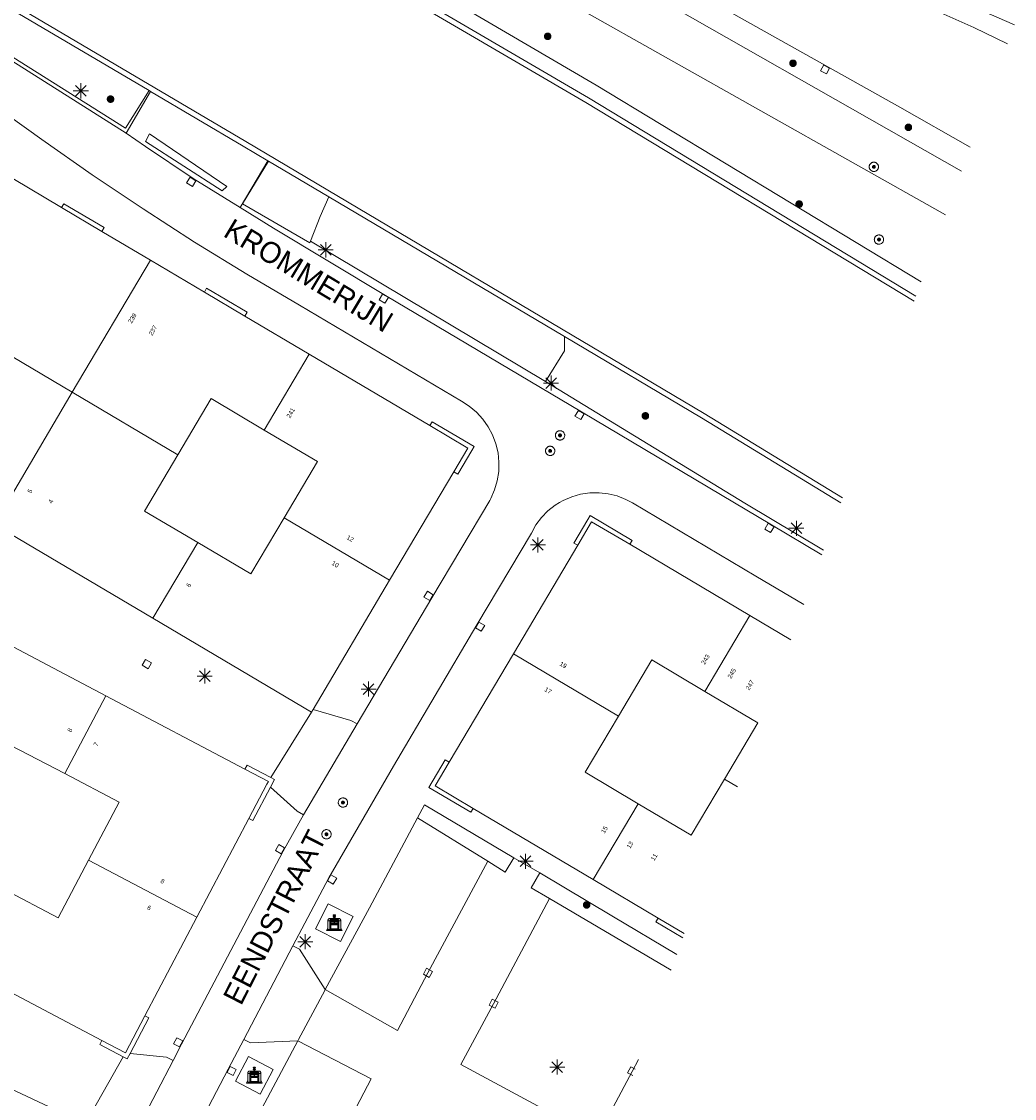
# Model space of a CAD drawing. Header units: metres. Extents: x 135779 to 137489, y 452643 to 455118.
# Tile 439 of 489: x 137357 to 137423, y 454518 to 454590. Entities that reach past the tile are written whole.
import ezdxf
from ezdxf.enums import TextEntityAlignment as Align

# ---------------------------------------------------------------- set-up
doc = ezdxf.new("R2010")
doc.units = ezdxf.units.M
for name, color, linetype, lineweight in [('KTop_BAK_Afval apart plaats', 96, 'Continuous', 13), ('KTop_BTD_Groenvoorziening', 62, 'Continuous', 13), ('KTop_BTD_Groenvoorziening_gras- en kruidachtigen', 62, 'Continuous', 13), ('KTop_KWD_Steiger', 40, 'Continuous', 13), ('KTop_NAR_Huisnummer (t)', 7, 'Continuous', 13), ('KTop_NAR_Huisnummer tijdelijk (t)', 7, 'Continuous', 13), ('KTop_ORL_Weg_Straatnaam (t)', 7, 'Continuous', 13), ('KTop_PAL_Lichtmast', 40, 'Continuous', 13), ('KTop_PND_Grondvlaksituatie van BAG-pand [tachy]', 1, 'Continuous', 13), ('KTop_PND_Pandscheiding', 40, 'Continuous', 13), ('KTop_PUT_Inspectie- of rioolput', 15, 'Continuous', 13), ('KTop_PUT_Kolk', 15, 'Continuous', 13), ('KTop_SHD_Kademuur', 16, 'Continuous', 13), ('KTop_VGO_Boom', 92, 'Continuous', 13), ('KTop_WGD_Fietspad', 40, 'Continuous', 13), ('KTop_WGD_Parkeervlak', 251, 'Continuous', 13), ('KTop_WGD_Rijbaan_Lokale weg', 251, 'Continuous', 13), ('KTop_WGD_Rijbaan_Lokale weg_toerit', 251, 'Continuous', 13), ('KTop_WGD_Voetpad', 251, 'Continuous', 13)]:
    doc.layers.add(name, color=color, linetype=linetype, lineweight=lineweight)
doc.styles.add('Style-ROVU', font='ROVU.shx')
doc.styles.add('Style-ROVUCURSIEF', font='ROVUCURSIEF.shx')

# ---------------------------------------------------------------- blocks, each defined once
blk = doc.blocks.new('BAK_Afval_apart_plaats')
at = {"layer": 'KTop_BAK_Afval apart plaats'}
for p, q in [((-0.43, 0.141), (-0.425, 0.168)), ((-0.43, 0.118), (-0.43, 0.141)), ((-0.29, 0.118), (-0.43, 0.118)), ((-0.43, 0.118), (-0.43, -0.457)), ((-0.29, 0.118), (-0.43, 0.118)), ((-0.425, 0.168), (-0.416, 0.193)), ((-0.416, 0.193), (-0.403, 0.215)), ((-0.403, 0.215), (-0.384, 0.24)), ((-0.384, 0.24), (-0.364, 0.258)), ((-0.364, 0.258), (-0.342, 0.272)), ((-0.342, 0.272), (0, 0.272)), ((-0.282, 0.167), (-0.29, 0.146)), ((-0.282, 0.167), (-0.29, 0.146)), ((-0.29, 0.146), (-0.29, 0.118)), ((-0.29, 0.146), (-0.29, 0.118)), ((-0.29, -0.429), (-0.29, 0.118)), ((-0.29, 0.118), (-0.29, -0.429)), ((-0.273, 0.186), (-0.282, 0.167)), ((-0.273, 0.186), (-0.282, 0.167)), ((-0.248, 0.217), (-0.273, 0.186)), ((-0.248, 0.217), (-0.273, 0.186)), ((0.248, 0.217), (-0.248, 0.217)), ((0.248, 0.217), (-0.248, 0.217)), ((-0.242, 0.081), (-0.242, 0.153)), ((-0.242, 0.153), (0.242, 0.153)), ((0.242, 0.081), (-0.242, 0.081)), ((-0.242, 0.034), (-0.242, 0.081)), ((-0.242, 0.081), (0.242, 0.081)), ((-0.242, -0.059), (-0.242, 0.034)), ((-0.242, 0.034), (0.242, 0.034)), ((0.242, 0.034), (-0.242, 0.034)), ((-0.073, 0.513), (-0.072, 0.515)), ((-0.073, 0.513), (-0.073, 0.49)), ((-0.072, 0.511), (-0.073, 0.513)), ((-0.072, 0.511), (-0.073, 0.513)), ((-0.073, 0.49), (-0.072, 0.488)), ((-0.073, 0.399), (-0.073, 0.376)), ((-0.072, 0.397), (-0.073, 0.399)), ((-0.073, 0.376), (-0.072, 0.374)), ((-0.072, 0.515), (-0.071, 0.516)), ((-0.07, 0.51), (-0.072, 0.511)), ((-0.07, 0.51), (-0.072, 0.511)), ((-0.072, 0.488), (-0.07, 0.486)), ((-0.07, 0.396), (-0.072, 0.397)), ((-0.072, 0.374), (-0.07, 0.373)), ((-0.071, 0.516), (-0.07, 0.517)), ((-0.07, 0.517), (-0.067, 0.519)), ((-0.069, 0.509), (-0.07, 0.51)), ((-0.069, 0.509), (-0.07, 0.51)), ((-0.07, 0.486), (-0.069, 0.485)), ((-0.069, 0.395), (-0.07, 0.396)), ((-0.07, 0.373), (-0.069, 0.371)), ((-0.066, 0.507), (-0.069, 0.509)), ((-0.066, 0.507), (-0.069, 0.509)), ((-0.069, 0.485), (-0.066, 0.484)), ((-0.066, 0.394), (-0.069, 0.395)), ((-0.069, 0.371), (-0.066, 0.37)), ((-0.067, 0.519), (-0.065, 0.52)), ((-0.063, 0.506), (-0.066, 0.507)), ((-0.063, 0.506), (-0.066, 0.507)), ((-0.066, 0.484), (-0.063, 0.483)), ((-0.063, 0.392), (-0.066, 0.394)), ((-0.066, 0.37), (-0.063, 0.369)), ((-0.065, 0.52), (-0.061, 0.521)), ((-0.059, 0.505), (-0.063, 0.506)), ((-0.059, 0.505), (-0.063, 0.506)), ((-0.063, 0.483), (-0.059, 0.482)), ((-0.059, 0.391), (-0.063, 0.392)), ((-0.063, 0.369), (-0.059, 0.368)), ((-0.061, 0.521), (-0.055, 0.523)), ((-0.054, 0.504), (-0.059, 0.505)), ((-0.054, 0.504), (-0.059, 0.505)), ((-0.059, 0.482), (-0.054, 0.481)), ((-0.054, 0.39), (-0.059, 0.391)), ((-0.059, 0.368), (-0.054, 0.367)), ((-0.055, 0.523), (-0.049, 0.524)), ((-0.048, 0.503), (-0.054, 0.504)), ((-0.048, 0.503), (-0.054, 0.504)), ((-0.054, 0.481), (-0.048, 0.48)), ((-0.048, 0.389), (-0.054, 0.39)), ((-0.054, 0.367), (-0.048, 0.366)), ((-0.049, 0.524), (-0.043, 0.525)), ((-0.043, 0.502), (-0.048, 0.503)), ((-0.043, 0.502), (-0.048, 0.503)), ((-0.048, 0.48), (-0.043, 0.479)), ((-0.043, 0.388), (-0.048, 0.389)), ((-0.048, 0.366), (-0.043, 0.365)), ((-0.043, 0.525), (-0.035, 0.526)), ((-0.036, 0.501), (-0.043, 0.502)), ((-0.036, 0.501), (-0.043, 0.502)), ((-0.043, 0.479), (-0.036, 0.478)), ((-0.036, 0.388), (-0.043, 0.388)), ((-0.043, 0.365), (-0.036, 0.364)), ((-0.03, 0.501), (-0.036, 0.501)), ((-0.03, 0.501), (-0.036, 0.501)), ((-0.036, 0.478), (-0.03, 0.478)), ((-0.03, 0.387), (-0.036, 0.388)), ((-0.036, 0.364), (-0.03, 0.364)), ((-0.035, 0.526), (-0.029, 0.527)), ((-0.021, 0.5), (-0.03, 0.501)), ((-0.021, 0.5), (-0.03, 0.501)), ((-0.03, 0.478), (-0.028, 0.478)), ((-0.021, 0.387), (-0.03, 0.387)), ((-0.03, 0.364), (-0.028, 0.364)), ((-0.029, 0.527), (-0.023, 0.527)), ((-0.028, 0.478), (-0.021, 0.477)), ((-0.028, 0.468), (-0.028, 0.478)), ((-0.028, 0.478), (-0.021, 0.477)), ((-0.028, 0.4), (-0.028, 0.468)), ((-0.028, 0.468), (-0.021, 0.468)), ((-0.021, 0.468), (-0.028, 0.468)), ((-0.021, 0.4), (-0.028, 0.4)), ((-0.028, 0.364), (-0.021, 0.363)), ((-0.028, 0.355), (-0.028, 0.364)), ((-0.028, 0.364), (-0.021, 0.363)), ((-0.028, 0.272), (-0.028, 0.355)), ((-0.028, 0.355), (-0.021, 0.354)), ((-0.021, 0.354), (-0.028, 0.355)), ((0.028, 0.272), (-0.028, 0.272)), ((-0.023, 0.527), (-0.013, 0.528)), ((-0.014, 0.5), (-0.021, 0.5)), ((-0.014, 0.5), (-0.021, 0.5)), ((-0.021, 0.477), (-0.014, 0.477)), ((-0.021, 0.477), (-0.014, 0.477)), ((-0.021, 0.468), (-0.014, 0.468)), ((-0.014, 0.468), (-0.021, 0.468)), ((-0.014, 0.399), (-0.021, 0.4)), ((-0.014, 0.386), (-0.021, 0.387)), ((-0.021, 0.363), (-0.014, 0.363)), ((-0.021, 0.363), (-0.014, 0.363)), ((-0.021, 0.354), (-0.014, 0.354)), ((-0.014, 0.354), (-0.021, 0.354)), ((0, 0.5), (-0.014, 0.5)), ((0, 0.5), (-0.014, 0.5)), ((-0.014, 0.477), (0, 0.477)), ((-0.014, 0.477), (0, 0.477)), ((-0.014, 0.468), (0, 0.468)), ((0, 0.468), (-0.014, 0.468)), ((0, 0.399), (-0.014, 0.399)), ((0, 0.386), (-0.014, 0.386)), ((-0.014, 0.363), (0, 0.363)), ((-0.014, 0.363), (0, 0.363)), ((-0.014, 0.354), (0, 0.354)), ((0, 0.354), (-0.014, 0.354)), ((-0.013, 0.528), (-0.005, 0.528)), ((-0.005, 0.528), (0, 0.528)), ((0, 0.528), (0.005, 0.528)), ((0, 0.5), (0, 0.477)), ((0, 0.477), (0, 0.5)), ((0, 0.477), (0, 0.5)), ((0, 0.5), (0.014, 0.5)), ((0.014, 0.5), (0, 0.5)), ((0.014, 0.477), (0, 0.477)), ((0, 0.477), (0.014, 0.477)), ((0.014, 0.468), (0, 0.468)), ((0, 0.468), (0, 0.399)), ((0, 0.468), (0, 0.399)), ((0.014, 0.468), (0, 0.468)), ((0, 0.399), (0.014, 0.399)), ((0, 0.363), (0, 0.386)), ((0, 0.363), (0, 0.386)), ((0, 0.386), (0.014, 0.386)), ((0.014, 0.363), (0, 0.363)), ((0, 0.363), (0.014, 0.363)), ((0, 0.354), (0.014, 0.354)), ((0, 0.272), (0, 0.354)), ((0, 0.354), (0, 0.272)), ((0.014, 0.354), (0, 0.354)), ((0, 0.272), (0.342, 0.272)), ((0.028, 0.272), (0, 0.272)), ((0, 0.272), (0.028, 0.272)), ((0.005, 0.528), (0.013, 0.528)), ((0.013, 0.528), (0.023, 0.527)), ((0.014, 0.5), (0.021, 0.5)), ((0.021, 0.5), (0.014, 0.5)), ((0.021, 0.477), (0.014, 0.477)), ((0.014, 0.477), (0.021, 0.477)), ((0.021, 0.468), (0.014, 0.468)), ((0.021, 0.468), (0.014, 0.468)), ((0.014, 0.399), (0.021, 0.4)), ((0.014, 0.386), (0.021, 0.387)), ((0.021, 0.363), (0.014, 0.363)), ((0.014, 0.363), (0.021, 0.363)), ((0.014, 0.354), (0.021, 0.354)), ((0.021, 0.354), (0.014, 0.354)), ((0.021, 0.5), (0.03, 0.501)), ((0.03, 0.501), (0.021, 0.5)), ((0.028, 0.478), (0.021, 0.477)), ((0.021, 0.477), (0.028, 0.478)), ((0.021, 0.468), (0.028, 0.468)), ((0.028, 0.468), (0.021, 0.468)), ((0.028, 0.468), (0.021, 0.468)), ((0.021, 0.4), (0.028, 0.4)), ((0.021, 0.387), (0.03, 0.387)), ((0.028, 0.364), (0.021, 0.363)), ((0.021, 0.363), (0.028, 0.364)), ((0.021, 0.354), (0.028, 0.355)), ((0.028, 0.355), (0.021, 0.354)), ((0.023, 0.527), (0.029, 0.527)), ((0.03, 0.478), (0.028, 0.478)), ((0.028, 0.478), (0.028, 0.468)), ((0.028, 0.4), (0.028, 0.468)), ((0.03, 0.364), (0.028, 0.364)), ((0.028, 0.364), (0.028, 0.355)), ((0.028, 0.355), (0.028, 0.272)), ((0.029, 0.527), (0.035, 0.526)), ((0.03, 0.501), (0.036, 0.501)), ((0.036, 0.501), (0.03, 0.501)), ((0.036, 0.478), (0.03, 0.478)), ((0.03, 0.387), (0.036, 0.388)), ((0.036, 0.364), (0.03, 0.364)), ((0.035, 0.526), (0.043, 0.525)), ((0.036, 0.501), (0.043, 0.502)), ((0.043, 0.502), (0.036, 0.501)), ((0.043, 0.479), (0.036, 0.478)), ((0.036, 0.388), (0.043, 0.388)), ((0.043, 0.365), (0.036, 0.364)), ((0.043, 0.525), (0.049, 0.524)), ((0.043, 0.502), (0.048, 0.503)), ((0.048, 0.503), (0.043, 0.502)), ((0.048, 0.48), (0.043, 0.479)), ((0.043, 0.388), (0.048, 0.389)), ((0.048, 0.366), (0.043, 0.365)), ((0.048, 0.503), (0.054, 0.504)), ((0.054, 0.504), (0.048, 0.503)), ((0.054, 0.481), (0.048, 0.48)), ((0.048, 0.389), (0.054, 0.39)), ((0.054, 0.367), (0.048, 0.366)), ((0.049, 0.524), (0.055, 0.523)), ((0.054, 0.504), (0.059, 0.505)), ((0.059, 0.505), (0.054, 0.504)), ((0.059, 0.482), (0.054, 0.481)), ((0.054, 0.39), (0.059, 0.391)), ((0.059, 0.368), (0.054, 0.367)), ((0.055, 0.523), (0.061, 0.521)), ((0.059, 0.505), (0.063, 0.506)), ((0.063, 0.506), (0.059, 0.505)), ((0.063, 0.483), (0.059, 0.482)), ((0.059, 0.391), (0.063, 0.392)), ((0.063, 0.369), (0.059, 0.368)), ((0.061, 0.521), (0.065, 0.52)), ((0.063, 0.506), (0.066, 0.507)), ((0.066, 0.507), (0.063, 0.506)), ((0.066, 0.484), (0.063, 0.483)), ((0.063, 0.392), (0.066, 0.394)), ((0.066, 0.37), (0.063, 0.369)), ((0.065, 0.52), (0.067, 0.519)), ((0.066, 0.507), (0.069, 0.509)), ((0.069, 0.509), (0.066, 0.507)), ((0.069, 0.485), (0.066, 0.484)), ((0.066, 0.394), (0.069, 0.395)), ((0.069, 0.371), (0.066, 0.37)), ((0.067, 0.519), (0.07, 0.517)), ((0.069, 0.509), (0.07, 0.51)), ((0.07, 0.51), (0.069, 0.509)), ((0.07, 0.486), (0.069, 0.485)), ((0.069, 0.395), (0.07, 0.396)), ((0.07, 0.373), (0.069, 0.371)), ((0.07, 0.517), (0.071, 0.516)), ((0.07, 0.51), (0.072, 0.511)), ((0.072, 0.511), (0.07, 0.51)), ((0.072, 0.488), (0.07, 0.486)), ((0.07, 0.396), (0.072, 0.397)), ((0.072, 0.374), (0.07, 0.373)), ((0.071, 0.516), (0.072, 0.515)), ((0.072, 0.515), (0.073, 0.513)), ((0.072, 0.511), (0.073, 0.513)), ((0.073, 0.513), (0.072, 0.511)), ((0.073, 0.49), (0.072, 0.488)), ((0.072, 0.397), (0.073, 0.399)), ((0.073, 0.376), (0.072, 0.374)), ((0.073, 0.513), (0.073, 0.49)), ((0.073, 0.399), (0.073, 0.376)), ((0.242, 0.153), (0.242, 0.081)), ((0.242, 0.081), (0.242, 0.034)), ((0.242, 0.034), (0.242, -0.059)), ((0.273, 0.186), (0.248, 0.217)), ((0.273, 0.186), (0.248, 0.217)), ((0.282, 0.167), (0.273, 0.186)), ((0.282, 0.167), (0.273, 0.186)), ((0.29, 0.146), (0.282, 0.167)), ((0.29, 0.146), (0.282, 0.167)), ((0.29, 0.118), (0.29, 0.146)), ((0.29, 0.118), (0.29, 0.146)), ((0.43, 0.118), (0.29, 0.118)), ((0.29, 0.118), (0.29, -0.429)), ((0.43, 0.118), (0.29, 0.118)), ((0.29, -0.429), (0.29, 0.118)), ((0.342, 0.272), (0.364, 0.258)), ((0.364, 0.258), (0.384, 0.24)), ((0.384, 0.24), (0.403, 0.215)), ((0.403, 0.215), (0.416, 0.193)), ((0.416, 0.193), (0.425, 0.168)), ((0.425, 0.168), (0.43, 0.141)), ((0.43, 0.141), (0.43, 0.118)), ((0.43, -0.457), (0.43, 0.118)), ((-0.528, -0.528), (-0.43, -0.332)), ((0.528, -0.528), (-0.528, -0.528)), ((-0.43, -0.332), (-0.43, -0.457)), ((-0.43, -0.457), (0.43, -0.457)), ((-0.43, -0.457), (0.43, -0.457)), ((0.29, -0.429), (-0.29, -0.429)), ((-0.29, -0.429), (0.29, -0.429)), ((0.242, -0.059), (-0.242, -0.059)), ((-0.242, -0.059), (-0.242, -0.092)), ((0.242, -0.059), (-0.242, -0.059)), ((-0.242, -0.092), (0.242, -0.092)), ((-0.242, -0.11), (-0.242, -0.092)), ((-0.242, -0.092), (0.242, -0.092)), ((0.242, -0.11), (-0.242, -0.11)), ((0.242, -0.11), (-0.242, -0.11)), ((-0.242, -0.147), (0.242, -0.147)), ((-0.242, -0.41), (-0.242, -0.147)), ((0.242, -0.41), (-0.242, -0.41)), ((0.242, -0.11), (0.242, -0.059)), ((0.242, -0.092), (0.242, -0.11)), ((0.242, -0.092), (0.242, -0.11)), ((0.242, -0.147), (0.242, -0.41)), ((0.43, -0.457), (0.43, -0.332)), ((0.43, -0.332), (0.528, -0.528))]:
    blk.add_line(p, q, dxfattribs=at)
at = {"layer": 'KTop_BAK_Afval apart plaats', "flags": 128}
blk.add_lwpolyline([(0.029, 0.413), (0.035, 0.412), (0.043, 0.411), (0.049, 0.41), (0.055, 0.409), (0.061, 0.407), (0.065, 0.406), (0.067, 0.405), (0.07, 0.403), (0.071, 0.402), (0.072, 0.401), (0.073, 0.399), (0.072, 0.397), (0.07, 0.396), (0.069, 0.395), (0.066, 0.394), (0.063, 0.392), (0.059, 0.391), (0.054, 0.39), (0.048, 0.389), (0.043, 0.388), (0.036, 0.388), (0.03, 0.387), (0.021, 0.387), (0.014, 0.386), (0, 0.386), (-0.014, 0.386), (-0.021, 0.387), (-0.03, 0.387), (-0.036, 0.388), (-0.043, 0.388), (-0.048, 0.389), (-0.054, 0.39), (-0.059, 0.391), (-0.063, 0.392), (-0.066, 0.394), (-0.069, 0.395), (-0.07, 0.396), (-0.072, 0.397), (-0.073, 0.399), (-0.072, 0.401), (-0.071, 0.402), (-0.07, 0.403), (-0.067, 0.405), (-0.065, 0.406), (-0.061, 0.407), (-0.055, 0.409), (-0.049, 0.41), (-0.043, 0.411), (-0.035, 0.412), (-0.029, 0.413), (-0.028, 0.413), (-0.028, 0.4), (-0.021, 0.4), (-0.014, 0.399), (0, 0.399), (0.014, 0.399), (0.021, 0.4), (0.028, 0.4), (0.028, 0.413), (0.029, 0.413), (0.028, 0.413)], dxfattribs=at)
at = {"layer": 'KTop_BAK_Afval apart plaats'}
for p in [(0, 0), (-0.43, -0.457)]:
    blk.add_point(p, dxfattribs=at)
blk = doc.blocks.new('PAL_Lichtmast')
at = {"layer": 'KTop_PAL_Lichtmast'}
for p, q in [((-0.354, -0.354), (0.354, 0.354)), ((0.354, -0.354), (-0.354, 0.354)), ((0, -0.5), (0, 0.5)), ((-0.5, 0), (0.5, 0))]:
    blk.add_line(p, q, dxfattribs=at)
blk = doc.blocks.new('PUT_Inspectie-_of_rioolput')
at = {"layer": 'KTop_PUT_Inspectie- of rioolput', "flags": 128}
for points in [[(0.31, 0), (0.308, 0.032), (0.303, 0.064), (0.294, 0.095), (0.283, 0.126), (0.268, 0.155), (0.25, 0.182), (0.23, 0.207), (0.207, 0.23), (0.182, 0.25), (0.154, 0.268), (0.126, 0.283), (0.095, 0.294), (0.064, 0.303), (0.032, 0.308), (0, 0.309), (-0.032, 0.308), (-0.064, 0.303), (-0.096, 0.294), (-0.126, 0.283), (-0.155, 0.268), (-0.182, 0.25), (-0.207, 0.23), (-0.23, 0.207), (-0.25, 0.182), (-0.268, 0.154), (-0.283, 0.126), (-0.294, 0.095), (-0.303, 0.064), (-0.308, 0.032), (-0.309, 0), (-0.308, -0.032), (-0.303, -0.064), (-0.294, -0.096), (-0.283, -0.126), (-0.268, -0.155), (-0.25, -0.182), (-0.23, -0.207), (-0.207, -0.23), (-0.182, -0.25), (-0.155, -0.268), (-0.126, -0.283), (-0.096, -0.294), (-0.064, -0.303), (-0.032, -0.308), (0, -0.309), (0.032, -0.308), (0.064, -0.303), (0.095, -0.294), (0.126, -0.283), (0.155, -0.268), (0.182, -0.25), (0.207, -0.23), (0.23, -0.207), (0.25, -0.182), (0.268, -0.155), (0.283, -0.126), (0.294, -0.096), (0.303, -0.064), (0.308, -0.032), (0.31, 0)], [(0.095, 0), (0.094, 0.009), (0.092, 0.019), (0.09, 0.029), (0.086, 0.038), (0.082, 0.047), (0.076, 0.055), (0.07, 0.063), (0.063, 0.07), (0.055, 0.076), (0.047, 0.082), (0.038, 0.086), (0.029, 0.09), (0.019, 0.092), (0.009, 0.094), (0, 0.094), (-0.01, 0.094), (-0.02, 0.092), (-0.029, 0.09), (-0.039, 0.086), (-0.048, 0.082), (-0.056, 0.076), (-0.064, 0.07), (-0.071, 0.063), (-0.077, 0.055), (-0.082, 0.047), (-0.087, 0.038), (-0.09, 0.029), (-0.093, 0.019), (-0.094, 0.009), (-0.095, 0), (-0.094, -0.01), (-0.093, -0.02), (-0.09, -0.029), (-0.087, -0.039), (-0.082, -0.048), (-0.077, -0.056), (-0.071, -0.064), (-0.064, -0.071), (-0.056, -0.077), (-0.047, -0.082), (-0.039, -0.087), (-0.029, -0.09), (-0.02, -0.093), (-0.01, -0.094), (0, -0.095), (0.009, -0.094), (0.019, -0.093), (0.029, -0.09), (0.038, -0.087), (0.047, -0.082), (0.055, -0.077), (0.063, -0.071), (0.07, -0.064), (0.076, -0.056), (0.082, -0.047), (0.086, -0.039), (0.09, -0.029), (0.092, -0.02), (0.094, -0.01), (0.095, 0)], [(0.035, 0), (0.034, 0.003), (0.034, 0.007), (0.033, 0.01), (0.031, 0.014), (0.03, 0.017), (0.028, 0.02), (0.026, 0.023), (0.023, 0.026), (0.02, 0.028), (0.017, 0.03), (0.014, 0.031), (0.01, 0.033), (0.007, 0.034), (0.003, 0.034), (0, 0.034), (-0.004, 0.034), (-0.007, 0.034), (-0.011, 0.033), (-0.014, 0.031), (-0.018, 0.03), (-0.021, 0.028), (-0.023, 0.026), (-0.026, 0.023), (-0.028, 0.02), (-0.03, 0.017), (-0.032, 0.014), (-0.033, 0.01), (-0.034, 0.007), (-0.035, 0.003), (-0.035, 0), (-0.035, -0.004), (-0.034, -0.007), (-0.033, -0.011), (-0.032, -0.014), (-0.03, -0.018), (-0.028, -0.021), (-0.026, -0.023), (-0.023, -0.026), (-0.021, -0.028), (-0.017, -0.03), (-0.014, -0.032), (-0.011, -0.033), (-0.007, -0.034), (-0.004, -0.035), (0, -0.035), (0.003, -0.035), (0.007, -0.034), (0.01, -0.033), (0.014, -0.032), (0.017, -0.03), (0.02, -0.028), (0.023, -0.026), (0.026, -0.023), (0.028, -0.021), (0.03, -0.017), (0.031, -0.014), (0.033, -0.011), (0.034, -0.007), (0.034, -0.004), (0.035, 0)], [(0.01, 0.02), (0.007, 0.02), (0.005, 0.021), (0.003, 0.022), (0.001, 0.022), (-0.001, 0.022), (-0.004, 0.022), (-0.006, 0.021), (-0.008, 0.02), (-0.01, 0.019), (-0.012, 0.018), (-0.014, 0.017), (-0.016, 0.015), (-0.017, 0.013), (-0.019, 0.012), (-0.02, 0.009), (-0.021, 0.007), (-0.022, 0.005), (-0.022, 0.003), (-0.022, 0.001), (-0.022, -0.001), (-0.022, -0.004), (-0.022, -0.006), (-0.021, -0.008), (-0.02, -0.01), (-0.019, -0.012), (-0.017, -0.014), (-0.016, -0.016), (-0.014, -0.017), (-0.012, -0.019), (-0.01, -0.02), (-0.008, -0.021), (-0.006, -0.022), (-0.003, -0.022), (-0.001, -0.022), (0.001, -0.022), (0.003, -0.022), (0.005, -0.022), (0.008, -0.021), (0.01, -0.02), (0.012, -0.019), (0.014, -0.017), (0.015, -0.016), (0.017, -0.014), (0.018, -0.012), (0.02, -0.01), (0.02, -0.008), (0.021, -0.006), (0.022, -0.003), (0.022, -0.001), (0.022, 0.001), (0.022, 0.003), (0.021, 0.005), (0.02, 0.008), (0.019, 0.01), (0.018, 0.012), (0.017, 0.014), (0.015, 0.015), (0.013, 0.017), (0.012, 0.018), (0.01, 0.02)]]:
    blk.add_lwpolyline(points, dxfattribs=at)
blk = doc.blocks.new('PUT_Kolk')
at = {"layer": 'KTop_PUT_Kolk', "flags": 128}
blk.add_lwpolyline([(0.225, -0.225), (0.225, 0.225), (-0.225, 0.225), (-0.225, -0.225), (0.225, -0.225)], dxfattribs=at)
blk = doc.blocks.new('VGO_Boom')
at = {"layer": 'KTop_VGO_Boom', "flags": 128}
for points in [[(0.215, 0), (0.214, 0.022), (0.21, 0.045), (0.204, 0.066), (0.196, 0.087), (0.186, 0.108), (0.174, 0.126), (0.16, 0.144), (0.144, 0.16), (0.126, 0.174), (0.107, 0.186), (0.087, 0.196), (0.066, 0.204), (0.045, 0.21), (0.022, 0.214), (-0.001, 0.215), (-0.023, 0.214), (-0.045, 0.21), (-0.067, 0.204), (-0.088, 0.196), (-0.108, 0.186), (-0.127, 0.174), (-0.144, 0.16), (-0.16, 0.144), (-0.174, 0.126), (-0.187, 0.107), (-0.197, 0.087), (-0.205, 0.066), (-0.211, 0.045), (-0.214, 0.022), (-0.215, -0.001), (-0.214, -0.023), (-0.211, -0.045), (-0.205, -0.067), (-0.197, -0.088), (-0.187, -0.108), (-0.174, -0.127), (-0.16, -0.144), (-0.144, -0.16), (-0.127, -0.174), (-0.108, -0.187), (-0.088, -0.197), (-0.067, -0.205), (-0.045, -0.211), (-0.023, -0.214), (0, -0.215), (0.022, -0.214), (0.045, -0.211), (0.066, -0.205), (0.087, -0.197), (0.108, -0.187), (0.126, -0.174), (0.144, -0.16), (0.16, -0.144), (0.174, -0.127), (0.186, -0.108), (0.196, -0.088), (0.204, -0.067), (0.21, -0.045), (0.214, -0.023), (0.215, -0.001)], [(0.155, 0), (0.154, 0.016), (0.152, 0.032), (0.147, 0.048), (0.142, 0.063), (0.134, 0.078), (0.125, 0.091), (0.115, 0.104), (0.104, 0.115), (0.091, 0.125), (0.077, 0.134), (0.063, 0.142), (0.048, 0.147), (0.032, 0.152), (0.016, 0.154), (-0.001, 0.155), (-0.017, 0.154), (-0.033, 0.152), (-0.048, 0.147), (-0.064, 0.142), (-0.078, 0.134), (-0.092, 0.125), (-0.104, 0.115), (-0.116, 0.104), (-0.126, 0.091), (-0.135, 0.077), (-0.142, 0.063), (-0.148, 0.048), (-0.152, 0.032), (-0.155, 0.016), (-0.155, -0.001), (-0.155, -0.017), (-0.152, -0.033), (-0.148, -0.048), (-0.142, -0.064), (-0.135, -0.078), (-0.126, -0.092), (-0.116, -0.104), (-0.104, -0.116), (-0.092, -0.126), (-0.078, -0.135), (-0.064, -0.142), (-0.048, -0.148), (-0.033, -0.152), (-0.017, -0.155), (0, -0.155), (0.016, -0.155), (0.032, -0.152), (0.048, -0.148), (0.063, -0.142), (0.078, -0.135), (0.091, -0.126), (0.104, -0.116), (0.115, -0.104), (0.125, -0.092), (0.134, -0.078), (0.142, -0.064), (0.147, -0.048), (0.152, -0.033), (0.154, -0.017), (0.155, -0.001)], [(0.095, 0), (0.094, 0.01), (0.093, 0.02), (0.09, 0.029), (0.087, 0.039), (0.082, 0.048), (0.077, 0.056), (0.071, 0.064), (0.064, 0.071), (0.056, 0.077), (0.047, 0.082), (0.039, 0.087), (0.029, 0.09), (0.02, 0.093), (0.01, 0.094), (-0.001, 0.095), (-0.01, 0.094), (-0.02, 0.093), (-0.03, 0.09), (-0.039, 0.087), (-0.048, 0.082), (-0.056, 0.077), (-0.064, 0.071), (-0.071, 0.064), (-0.077, 0.056), (-0.083, 0.047), (-0.087, 0.039), (-0.091, 0.029), (-0.093, 0.02), (-0.095, 0.01), (-0.095, -0.001), (-0.095, -0.01), (-0.093, -0.02), (-0.091, -0.03), (-0.087, -0.039), (-0.083, -0.048), (-0.077, -0.056), (-0.071, -0.064), (-0.064, -0.071), (-0.056, -0.077), (-0.048, -0.083), (-0.039, -0.087), (-0.03, -0.091), (-0.02, -0.093), (-0.01, -0.095), (0, -0.095), (0.01, -0.095), (0.02, -0.093), (0.029, -0.091), (0.039, -0.087), (0.048, -0.083), (0.056, -0.077), (0.064, -0.071), (0.071, -0.064), (0.077, -0.056), (0.082, -0.048), (0.087, -0.039), (0.09, -0.03), (0.093, -0.02), (0.094, -0.01), (0.095, -0.001)], [(0.035, 0), (0.035, 0.004), (0.034, 0.007), (0.033, 0.011), (0.032, 0.014), (0.03, 0.018), (0.028, 0.021), (0.026, 0.023), (0.023, 0.026), (0.021, 0.028), (0.017, 0.03), (0.014, 0.032), (0.011, 0.033), (0.007, 0.034), (0.004, 0.035), (-0.001, 0.035), (-0.004, 0.035), (-0.008, 0.034), (-0.011, 0.033), (-0.015, 0.032), (-0.018, 0.03), (-0.021, 0.028), (-0.024, 0.026), (-0.027, 0.023), (-0.029, 0.021), (-0.031, 0.017), (-0.032, 0.014), (-0.034, 0.011), (-0.035, 0.007), (-0.035, 0.004), (-0.035, -0.001), (-0.035, -0.004), (-0.035, -0.008), (-0.034, -0.011), (-0.032, -0.015), (-0.031, -0.018), (-0.029, -0.021), (-0.027, -0.024), (-0.024, -0.027), (-0.021, -0.029), (-0.018, -0.031), (-0.015, -0.032), (-0.011, -0.034), (-0.008, -0.035), (-0.004, -0.035), (0, -0.035), (0.004, -0.035), (0.007, -0.035), (0.011, -0.034), (0.014, -0.032), (0.018, -0.031), (0.021, -0.029), (0.023, -0.027), (0.026, -0.024), (0.028, -0.021), (0.03, -0.018), (0.032, -0.015), (0.033, -0.011), (0.034, -0.008), (0.035, -0.004), (0.035, 0)]]:
    blk.add_lwpolyline(points, dxfattribs=at)

msp = doc.modelspace()

# ---------------------------------------------------------------- linework, layer by layer
at = {"layer": 'KTop_BTD_Groenvoorziening', "flags": 128}
for points in [[(137347.665, 454595.485), (137346.733, 454593.368), (137363.947, 454582.515), (137365.524, 454585.009)], [(137370.683, 454578.649), (137370.37, 454578.344), (137365.285, 454581.638), (137365.551, 454582.133), (137370.683, 454578.649)], [(137376.235, 454575.009), (137376.19, 454574.893), (137371.722, 454577.479), (137373.445, 454580.332)], [(137377.466, 454577.947), (137376.877, 454576.657), (137376.235, 454575.009)], [(137391.86, 454565.678), (137376.235, 454575.009)], [(137393.118, 454568.664), (137393.131, 454567.73), (137391.86, 454565.678)], [(137391.86, 454565.678), (137405.104, 454557.593), (137410.337, 454554.468)]]:
    msp.add_lwpolyline(points, dxfattribs=at)
at = {"layer": 'KTop_BTD_Groenvoorziening_gras- en kruidachtigen', "flags": 128}
msp.add_lwpolyline([(137416.82, 454572.307), (137395.22, 454585.38), (137368.77, 454600.86), (137329.66, 454623.37), (137296.9, 454642.07), (137266.25, 454659.76), (137259.09, 454664.04), (137254.24, 454667.04), (137249.43, 454670.12), (137244.67, 454673.26), (137239.95, 454676.47), (137219.441, 454690.811), (137218.825, 454691.239), (137217.18, 454692.392)], dxfattribs=at)
at = {"layer": 'KTop_KWD_Steiger', "flags": 128}
msp.add_lwpolyline([(137371.762, 454581.329), (137365.621, 454584.952), (137363.993, 454582.193), (137365.281, 454581.289), (137368.452, 454579.164), (137371.582, 454577.237), (137373.417, 454580.348), (137371.762, 454581.329)], dxfattribs=at)
at = {"layer": 'KTop_PND_Grondvlaksituatie van BAG-pand [tachy]', "flags": 128}
for points in [[(137359.704, 454577.24), (137355.397, 454579.791)], [(137362.388, 454575.65), (137359.704, 454577.24)], [(137365.61, 454573.742), (137362.388, 454575.65)], [(137369.193, 454571.621), (137365.61, 454573.742)], [(137371.876, 454570.029), (137369.193, 454571.621)], [(137376.159, 454567.494), (137371.876, 454570.029)], [(137384.172, 454562.749), (137376.159, 454567.494)], [(137367.43, 454560.809), (137369.642, 454564.544), (137373.174, 454562.453)], [(137373.174, 454562.453), (137376.706, 454560.361), (137374.494, 454556.626)], [(137385.772, 454559.684), (137386.701, 454561.249), (137384.172, 454562.749)], [(137368.751, 454554.984), (137365.219, 454557.075), (137367.43, 454560.809)], [(137381.504, 454552.475), (137385.772, 454559.684)], [(137374.494, 454556.626), (137372.283, 454552.892), (137368.751, 454554.984)], [(137355.216, 454556.19), (137365.767, 454549.945)], [(137397.456, 454554.862), (137394.927, 454556.362), (137393.998, 454554.797)], [(137393.998, 454554.797), (137389.723, 454547.59)], [(137405.439, 454550.126), (137397.456, 454554.862)], [(137376.422, 454543.893), (137381.504, 454552.475)], [(137408.171, 454548.506), (137405.439, 454550.126)], [(137362.638, 454544.8), (137353.363, 454549.684)], [(137365.767, 454549.945), (137376.31, 454543.705)], [(137389.723, 454547.59), (137385.448, 454540.382)], [(137396.708, 454543.447), (137398.922, 454547.18), (137402.448, 454545.088)], [(137402.448, 454545.088), (137405.973, 454542.996), (137403.758, 454539.263)], [(137371.889, 454539.929), (137362.638, 454544.8)], [(137376.31, 454543.705), (137376.422, 454543.893)], [(137398.018, 454537.622), (137394.493, 454539.714), (137396.708, 454543.447)], [(137354.273, 454537.686), (137356.296, 454541.526), (137359.91, 454539.622)], [(137385.448, 454540.382), (137384.519, 454538.817), (137387.048, 454537.317)], [(137359.91, 454539.622), (137363.524, 454537.718), (137361.501, 454533.878)], [(137372.152, 454536.648), (137373.352, 454538.928), (137373.446, 454539.108), (137371.889, 454539.929)], [(137403.758, 454539.263), (137401.544, 454535.53), (137398.018, 454537.622)], [(137387.048, 454537.317), (137395.028, 454532.583)], [(137368.694, 454530.089), (137372.152, 454536.648)], [(137361.501, 454533.878), (137359.478, 454530.038), (137355.864, 454531.942)], [(137395.028, 454532.583), (137399.338, 454530.026)], [(137365.238, 454523.528), (137368.694, 454530.089)], [(137399.338, 454530.026), (137401.08, 454528.993)], [(137353.136, 454526.764), (137362.385, 454521.89)], [(137362.385, 454521.89), (137363.942, 454521.069), (137365.236, 454523.529), (137365.238, 454523.528)], [(137359.679, 454517.112), (137350.199, 454521.562)]]:
    msp.add_lwpolyline(points, dxfattribs=at)
at = {"layer": 'KTop_PND_Pandscheiding', "flags": 128}
for points in [[(137360.412, 454564.966), (137365.61, 454573.742)], [(137353.732, 454568.922), (137360.412, 454564.966)], [(137373.174, 454562.453), (137376.159, 454567.494)], [(137355.216, 454556.19), (137360.412, 454564.966)], [(137360.412, 454564.966), (137367.43, 454560.809)], [(137374.494, 454556.626), (137381.504, 454552.475)], [(137365.767, 454549.945), (137368.751, 454554.984)], [(137405.439, 454550.126), (137402.448, 454545.088)], [(137396.708, 454543.447), (137389.723, 454547.59)], [(137362.638, 454544.8), (137359.91, 454539.622)], [(137404.625, 454538.749), (137403.758, 454539.263)], [(137398.018, 454537.622), (137395.028, 454532.583)], [(137361.501, 454533.878), (137368.694, 454530.089)]]:
    msp.add_lwpolyline(points, dxfattribs=at)
at = {"layer": 'KTop_PUT_Kolk', "flags": 128}
for points in [[(137397.527, 454520.14), (137397.316, 454519.743), (137397.654, 454519.563)], [(137397.809, 454519.99), (137397.527, 454520.14)]]:
    msp.add_lwpolyline(points, dxfattribs=at)
at = {"layer": 'KTop_SHD_Kademuur', "flags": 128}
for points in [[(137180.28, 454717.073), (137180.626, 454716.835), (137180.653, 454716.854), (137183.28, 454714.955), (137206.993, 454698.133), (137239.187, 454675.368), (137243.935, 454672.141), (137248.728, 454668.98), (137253.565, 454665.887), (137258.444, 454662.861), (137263.364, 454659.904), (137265.579, 454658.603), (137296.231, 454640.91), (137328.992, 454622.205), (137367.565, 454600), (137394.533, 454584.224), (137416.351, 454571.017)], [(137216.678, 454691.7), (137239.38, 454675.647), (137244.11, 454672.431), (137248.885, 454669.281), (137253.704, 454666.199), (137258.565, 454663.184), (137263.468, 454660.237), (137265.749, 454658.898), (137296.4, 454641.206), (137329.161, 454622.501), (137368.26, 454600), (137394.713, 454584.525), (137416.473, 454571.353)], [(137411.604, 454557.954), (137402.41, 454563.56), (137371.94, 454581.63), (137350.7, 454594.16), (137340.491, 454600), (137337.907, 454601.507), (137310.163, 454617.171), (137305.457, 454619.86), (137300.455, 454622.718), (137277.018, 454636.107), (137266.895, 454641.89), (137262.997, 454644.165), (137260.305, 454645.736), (137256.038, 454648.227), (137255.003, 454648.831), (137253.055, 454650.041), (137237.355, 454660.061), (137235.439, 454661.338), (137233.682, 454662.543), (137233.435, 454662.717), (137228.205, 454666.408)], [(137365.524, 454585.009), (137350.524, 454593.857), (137347.665, 454595.485)], [(137373.445, 454580.332), (137373.417, 454580.348), (137371.762, 454581.329), (137365.621, 454584.952), (137365.524, 454585.009)], [(137377.466, 454577.947), (137373.445, 454580.332)], [(137393.118, 454568.664), (137377.466, 454577.947)], [(137411.482, 454557.619), (137402.23, 454563.26), (137393.118, 454568.664)]]:
    msp.add_lwpolyline(points, dxfattribs=at)
at = {"layer": 'KTop_WGD_Fietspad', "flags": 128}
for points in [[(137395.504, 454593.327), (137419.495, 454579.669)], [(137418.438, 454576.76), (137393.904, 454590.575)]]:
    msp.add_lwpolyline(points, dxfattribs=at)
at = {"layer": 'KTop_WGD_Parkeervlak', "flags": 128}
for points in [[(137383.354, 454536.694), (137388.021, 454533.799)], [(137392.128, 454531.325), (137400.2, 454526.57)]]:
    msp.add_lwpolyline(points, dxfattribs=at)
at = {"layer": 'KTop_WGD_Rijbaan_Lokale weg', "flags": 128}
for points in [[(137343.373, 454595.019), (137346.6, 454593.187), (137363.993, 454582.193), (137365.281, 454581.289), (137368.452, 454579.164), (137371.582, 454577.237), (137373.79, 454575.878), (137381.239, 454571.402), (137394.25, 454563.671), (137406.868, 454556.167), (137410.231, 454554.174)], [(137420.073, 454581.262), (137415.406, 454583.918), (137396.276, 454594.655)], [(137423.022, 454589.375), (137416.951, 454592.031)], [(137415.531, 454591.361), (137420.311, 454589.211), (137422.563, 454588.113)], [(137356.208, 454583.346), (137358.402, 454581.755), (137361.737, 454579.42), (137365.117, 454577.151), (137368.541, 454574.949), (137372.008, 454572.814), (137375.516, 454570.748), (137386.274, 454564.382), (137386.798, 454564.046), (137387.274, 454563.645), (137387.696, 454563.187), (137388.055, 454562.679), (137388.346, 454562.129), (137388.564, 454561.546), (137388.705, 454560.94), (137388.768, 454560.32), (137388.76, 454560.026), (137388.751, 454559.698), (137388.654, 454559.083), (137388.479, 454558.486), (137388.23, 454557.916), (137388.151, 454557.77), (137384.304, 454551.308), (137379.352, 454542.94)], [(137375.07, 454528.183), (137377.457, 454532.707), (137381.755, 454540.129), (137387.301, 454549.518), (137390.921, 454555.614), (137391.223, 454556.15), (137391.592, 454556.642), (137392.022, 454557.082), (137392.506, 454557.463), (137392.789, 454557.632), (137393.034, 454557.778), (137393.599, 454558.022), (137394.191, 454558.19), (137394.8, 454558.281), (137395.415, 454558.291), (137396.026, 454558.222), (137396.623, 454558.074), (137397.197, 454557.851), (137397.641, 454557.613), (137397.646, 454557.61), (137405.832, 454552.753), (137409.024, 454550.854)], [(137376.31, 454543.705), (137373.605, 454539.363)], [(137375.778, 454536.897), (137379.352, 454542.94)], [(137371.889, 454539.929), (137372.029, 454540.194), (137373.605, 454539.363)], [(137375.778, 454536.897), (137374.436, 454534.479), (137367.675, 454521.656), (137367.118, 454520.561)], [(137377.228, 454525.272), (137382.017, 454522.564), (137384.047, 454526.391), (137388.021, 454533.799)], [(137388.021, 454533.799), (137389.189, 454533.074), (137389.754, 454534.02)], [(137391.479, 454533.023), (137389.754, 454534.02)], [(137391.479, 454533.023), (137390.914, 454532.04), (137392.128, 454531.325)], [(137392.128, 454531.325), (137388.414, 454524.334), (137386.236, 454520.293), (137395.261, 454515.428), (137397.619, 454519.836), (137398.042, 454520.633)], [(137375.07, 454528.183), (137371.81, 454521.961)], [(137375.406, 454521.865), (137375.455, 454521.966), (137377.19, 454525.216), (137377.228, 454525.272)], [(137363.794, 454520.808), (137362.245, 454521.625), (137362.385, 454521.89)], [(137367.893, 454514.462), (137370.78, 454519.98), (137371.81, 454521.961)], [(137376.551, 454512.313), (137379.027, 454516.975), (137380.276, 454519.353), (137375.406, 454521.865)], [(137363.794, 454520.808), (137361.421, 454516.626)], [(137363.861, 454514.319), (137367.118, 454520.561)]]:
    msp.add_lwpolyline(points, dxfattribs=at)
at = {"layer": 'KTop_WGD_Rijbaan_Lokale weg_toerit', "flags": 128}
for points in [[(137373.605, 454539.363), (137373.851, 454539.233), (137373.582, 454538.721)], [(137364.264, 454521.036), (137364.068, 454520.664), (137363.794, 454520.808)]]:
    msp.add_lwpolyline(points, dxfattribs=at)
at = {"layer": 'KTop_WGD_Voetpad', "flags": 128}
for points in [[(137359.704, 454577.24), (137359.857, 454577.498), (137362.541, 454575.908), (137362.388, 454575.65)], [(137369.193, 454571.621), (137369.345, 454571.878), (137372.03, 454570.289), (137371.876, 454570.029)], [(137384.172, 454562.749), (137384.325, 454563.007), (137387.112, 454561.354), (137386.959, 454561.096), (137386.03, 454559.531), (137385.772, 454559.684)], [(137393.998, 454554.797), (137393.74, 454554.95), (137394.669, 454556.515), (137394.822, 454556.773), (137397.609, 454555.12), (137397.456, 454554.862)], [(137379.352, 454542.94), (137378.921, 454543.153), (137376.422, 454543.893)], [(137387.048, 454537.317), (137386.895, 454537.059), (137384.374, 454538.554), (137384.108, 454538.712), (137385.19, 454540.535), (137385.448, 454540.382)], [(137373.582, 454538.721), (137372.418, 454536.508), (137372.152, 454536.648)], [(137373.582, 454538.721), (137375.356, 454537.121), (137375.778, 454536.897)], [(137389.754, 454534.02), (137383.813, 454537.54), (137383.354, 454536.694)], [(137383.354, 454536.694), (137380.163, 454530.712), (137377.228, 454525.272)], [(137400.578, 454527.61), (137396.272, 454530.167), (137391.479, 454533.023)], [(137378.23, 454528.47), (137379.077, 454530.12), (137377.426, 454530.968), (137376.579, 454529.318), (137378.23, 454528.47)], [(137400.976, 454528.705), (137399.185, 454529.768), (137399.338, 454530.026)], [(137377.228, 454525.272), (137375.509, 454527.953), (137375.07, 454528.183)], [(137365.238, 454523.528), (137365.502, 454523.389), (137364.264, 454521.036)], [(137375.406, 454521.865), (137371.579, 454514.677)], [(137371.81, 454521.961), (137372.252, 454521.743), (137375.406, 454521.865)], [(137367.118, 454520.561), (137366.676, 454520.793), (137364.264, 454521.036)], [(137372.9, 454518.333), (137373.764, 454519.972), (137372.122, 454520.838), (137371.258, 454519.199), (137372.9, 454518.333)]]:
    msp.add_lwpolyline(points, dxfattribs=at)

# ---------------------------------------------------------------- block references
at = {"layer": 'KTop_BAK_Afval apart plaats'}
for p in [(137377.828, 454529.719), (137372.511, 454519.586)]:
    msp.add_blockref('BAK_Afval_apart_plaats', p, dxfattribs=at)
at = {"layer": 'KTop_PAL_Lichtmast'}
for p in [(137360.985, 454584.998), (137377.259, 454574.433), (137392.233, 454565.578), (137408.528, 454555.929), (137391.358, 454554.823), (137369.22, 454546.104), (137380.109, 454545.24), (137390.537, 454533.805), (137375.9, 454528.454), (137392.639, 454520.122)]:
    msp.add_blockref('PAL_Lichtmast', p, dxfattribs=at)
at = {"layer": 'KTop_PUT_Inspectie- of rioolput'}
for p, rotation in [((137413.679, 454579.947), 240.6163513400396), ((137414.019, 454575.113), 60.61635133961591), ((137392.826, 454562.101), 239.2251652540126), ((137392.169, 454561.071), 239.2251652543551), ((137378.4, 454537.702), 329.9253314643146), ((137377.305, 454535.594), 329.9253314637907)]:
    msp.add_blockref('PUT_Inspectie-_of_rioolput', p, dxfattribs=dict(at, rotation=rotation))
at = {"layer": 'KTop_PUT_Kolk'}
for p, rotation in [((137410.436, 454586.423), 60.69602619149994), ((137368.321, 454578.952), 58.28706399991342), ((137381.112, 454571.187), 59.28166174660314), ((137394.122, 454563.456), 59.28166174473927), ((137406.741, 454555.952), 59.3515691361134), ((137384.089, 454551.436), 329.2335395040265), ((137387.516, 454549.391), 149.2968030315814), ((137365.368, 454546.904), 59.38032681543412), ((137374.218, 454534.6), 330.9695441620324), ((137377.679, 454532.59), 149.9253314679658), ((137384.048, 454526.392), 151.7887942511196), ((137388.415, 454524.335), 152.0203263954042), ((137367.454, 454521.773), 332.1993040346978), ((137371.002, 454519.865), 152.5283004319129)]:
    msp.add_blockref('PUT_Kolk', p, dxfattribs=dict(at, rotation=rotation))
at = {"layer": 'KTop_VGO_Boom'}
for p in [(137392.006, 454588.62), (137408.306, 454586.83), (137362.958, 454584.446), (137415.976, 454582.57), (137408.716, 454577.47), (137398.498, 454563.398), (137394.595, 454530.9)]:
    msp.add_blockref('VGO_Boom', p, dxfattribs=at)

# ---------------------------------------------------------------- texts
at = {"layer": 'KTop_NAR_Huisnummer (t)', "style": 'Style-ROVU'}
for s, rotation, p in [('239', 59.4, (137364.581, 454570.182)), ('237', 59.4, (137365.949, 454569.376)), ('241', 59.4, (137375.106, 454563.895)), ('12', 329.3, (137379.083, 454555.131)), ('10', 329.3, (137378.093, 454553.42)), ('243', 59.3, (137402.666, 454547.509)), ('245', 59.3, (137404.413, 454546.579)), ('247', 59.3, (137405.613, 454545.806)), ('8', 62.2, (137360.305, 454542.623)), ('7', 62.2, (137362.048, 454541.687)), ('8', 332.2, (137366.517, 454532.424)), ('6', 332.2, (137365.629, 454530.657))]:
    msp.add_text(s, height=0.3, rotation=rotation, dxfattribs=at).set_placement(p, align=Align.MIDDLE_RIGHT)
at = {"layer": 'KTop_NAR_Huisnummer tijdelijk (t)', "style": 'Style-ROVUCURSIEF'}
for s, rotation, p in [('5', 59.4, (137357.543, 454558.3)), ('4', 59.4, (137358.93, 454557.612)), ('6', 59.4, (137368.094, 454552.055)), ('19', 329.3, (137392.84, 454546.964)), ('17', 329.3, (137391.832, 454545.263)), ('15', 59.3, (137395.656, 454535.7)), ('13', 59.3, (137397.357, 454534.692)), ('11', 59.3, (137398.957, 454533.88))]:
    msp.add_text(s, height=0.3, rotation=rotation, dxfattribs=at).set_placement(p, align=Align.MIDDLE_LEFT)
at = {"layer": 'KTop_ORL_Weg_Straatnaam (t)', "style": 'Style-ROVU'}
for s, rotation, p in [('KROMMERIJN', 328.99693, (137370.372, 454575.372)), ('EENDSTRAAT', 62.99935, (137371.63, 454524.155))]:
    msp.add_text(s, height=1.4, rotation=rotation, dxfattribs=at).set_placement(p)

doc.saveas('drawing.dxf')
